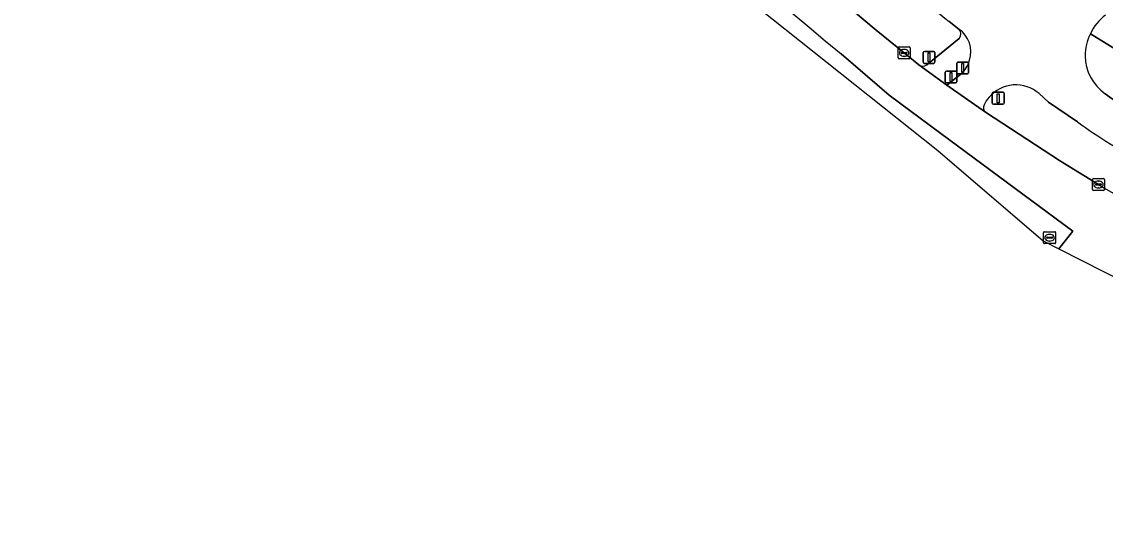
# Model space of a CAD drawing. Extents: x 160077 to 160948, y 386481 to 387498.
# Drawn here: x 160531.9 to 160622.7, y 386481.9 to 386523.9 of the extents above; entities that cross this region are included whole.
import ezdxf

# ---------------------------------------------------------------- set-up
doc = ezdxf.new("R2010")
doc.units = 0
for name, color, linetype in [('IMGEO_Berm_groen', 7, 'Continuous'), ('IMGEO_Drukknoppaal', 7, 'Continuous'), ('IMGEO_Fietspad_gesloten', 7, 'Continuous'), ('IMGEO_Groenvoorziening', 7, 'Continuous'), ('IMGEO_Kolk', 7, 'Continuous'), ('IMGEO_OVBaan_gesloten', 7, 'Continuous'), ('IMGEO_Rijbaan_regionaal_gesloten', 7, 'Continuous'), ('IMGEO_Rioolput', 7, 'Continuous'), ('IMGEO_Verkeersbordpaal', 7, 'Continuous'), ('IMGEO_Verkeersregelinstallatiepaal', 7, 'Continuous'), ('IMGEO_Voetpad_open', 7, 'Continuous')]:
    doc.layers.add(name, color=color, linetype=linetype)

msp = doc.modelspace()

# ---------------------------------------------------------------- linework, layer by layer
at = {"layer": 'IMGEO_Berm_groen'}
for points in [[(160627.158, 386519.317), (160621.399, 386522.877)], [(160620.319, 386515.478), (160617.887, 386517.145), (160617.103, 386517.86)], [(160622.643, 386517.85), (160623.698, 386517.095)], [(160612.62, 386516.289), (160618.907, 386512.191), (160622.076, 386510.242)]]:
    msp.add_lwpolyline(points, dxfattribs=at)
for centre, radius, start, end in [((160625.392, 386520.955), 4.431, 154.29477, 179.13468), ((160624.862, 386521.059), 3.901, 180.53725, 235.33362), ((160615.162, 386515.627), 2.959, 49.00784, 139.53241), ((160614.892, 386515.826), 2.624, 139.02118, 155.72514), ((160612.974, 386516.678), 0.526, 154.39158, 227.65533), ((160657.303, 386568.078), 64.301, 234.88809, 240.74232), ((160712.193, 386661.691), 176.233, 239.24603, 243.15494)]:
    msp.add_arc(centre, radius, start, end, dxfattribs=at)
at = {"layer": 'IMGEO_Drukknoppaal'}
for p, q in [((160610.212, 386519.603), (160610.212, 386520.403)), ((160610.212, 386520.403), (160610.212, 386519.603)), ((160610.312, 386520.503), (160611.102, 386520.503)), ((160611.102, 386520.503), (160610.312, 386520.503)), ((160611.202, 386520.403), (160611.202, 386519.603)), ((160611.202, 386519.603), (160611.202, 386520.403)), ((160611.102, 386519.503), (160610.312, 386519.503)), ((160610.312, 386519.503), (160611.102, 386519.503))]:
    msp.add_line(p, q, dxfattribs=at)
msp.add_lwpolyline([(160610.632, 386520.378), (160610.782, 386520.378), (160610.782, 386519.628), (160610.632, 386519.628), (160610.632, 386520.378)], dxfattribs=at)
for centre, start, end in [((160610.312, 386520.403), 90, 180), ((160610.312, 386520.403), 90, 180), ((160611.102, 386520.403), 0, 90), ((160611.102, 386520.403), 360, 90), ((160610.312, 386519.603), 180, 270), ((160610.312, 386519.603), 180, 270), ((160611.102, 386519.603), 270, 0), ((160611.102, 386519.603), 270, 0)]:
    msp.add_arc(centre, 0.1, start, end, dxfattribs=at)
at = {"layer": 'IMGEO_Fietspad_gesloten'}
for points in [[(160609.57, 386523.884), (160610.39, 386523.258)], [(160610.558, 386519.49), (160609.375, 386518.554), (160612.62, 386516.289)], [(160617.103, 386517.86), (160617.887, 386517.145), (160620.319, 386515.478)], [(160623.698, 386517.095), (160622.643, 386517.85)]]:
    msp.add_lwpolyline(points, dxfattribs=at)
for centre, radius, start, end in [((160681.862, 386613.041), 114.783, 223.83712, 230.96338), ((160625.381, 386520.953), 4.423, 127.95488, 154.20881), ((160609.083, 386521.355), 2.308, 342.31158, 55.5062), ((160625.392, 386520.955), 4.431, 154.29477, 179.13468), ((160608.958, 386521.292), 2.41, 311.59381, 344.64353), ((160624.862, 386521.059), 3.901, 180.53725, 235.33362), ((160615.162, 386515.627), 2.959, 49.00784, 139.53241), ((160614.892, 386515.826), 2.624, 139.02118, 155.72514), ((160612.974, 386516.678), 0.526, 154.39158, 227.65533), ((160657.303, 386568.078), 64.301, 234.88809, 240.74232)]:
    msp.add_arc(centre, radius, start, end, dxfattribs=at)
at = {"layer": 'IMGEO_Groenvoorziening'}
for points in [[(160599.068, 386533.541), (160594.73, 386530.646), (160598.103, 386527.687), (160603.45, 386523.179), (160605.804, 386521.269), (160607.03, 386520.262)], [(160610.39, 386523.258), (160609.57, 386523.884)], [(160607.696, 386520.273), (160610.41, 386522.475)]]:
    msp.add_lwpolyline(points, dxfattribs=at)
for centre, radius, start, end in [((160681.862, 386613.041), 114.783, 223.83712, 230.96338), ((160609.986, 386522.856), 0.57, 318.05339, 44.87296), ((160607.354, 386520.782), 0.613, 238.04331, 303.84917)]:
    msp.add_arc(centre, radius, start, end, dxfattribs=at)
at = {"layer": 'IMGEO_Kolk'}
for p, q in [((160605.303, 386520.843), (160605.303, 386521.695)), ((160605.378, 386521.769), (160606.23, 386521.769)), ((160605.791, 386521.549), (160605.816, 386521.549)), ((160606.304, 386521.695), (160606.304, 386520.843)), ((160606.23, 386520.769), (160605.378, 386520.769)), ((160605.562, 386521.263), (160605.562, 386521.275)), ((160606, 386521.226), (160605.602, 386521.226)), ((160605.605, 386521.312), (160606.003, 386521.312)), ((160605.814, 386520.989), (160605.789, 386520.989)), ((160606.046, 386521.275), (160606.046, 386521.263)), ((160621.575, 386509.816), (160621.575, 386510.668)), ((160621.65, 386510.742), (160622.502, 386510.742)), ((160622.576, 386510.668), (160622.576, 386509.816)), ((160622.502, 386509.742), (160621.65, 386509.742)), ((160621.834, 386510.236), (160621.834, 386510.248)), ((160622.272, 386510.199), (160621.874, 386510.199)), ((160621.877, 386510.285), (160622.275, 386510.285)), ((160622.086, 386509.962), (160622.061, 386509.962)), ((160622.063, 386510.522), (160622.088, 386510.522)), ((160622.318, 386510.248), (160622.318, 386510.236))]:
    msp.add_line(p, q, dxfattribs=at)
for points in [[(160605.303, 386520.843), (160605.303, 386521.695)], [(160605.378, 386521.769), (160606.23, 386521.769)], [(160606.304, 386521.695), (160606.304, 386520.843)], [(160606.23, 386520.769), (160605.378, 386520.769)], [(160621.575, 386509.816), (160621.575, 386510.668)], [(160621.65, 386510.742), (160622.502, 386510.742)], [(160622.576, 386510.668), (160622.576, 386509.816)], [(160622.502, 386509.742), (160621.65, 386509.742)]]:
    msp.add_lwpolyline(points, dxfattribs=at)
for centre, radius, start, end in [((160605.38, 386521.693), 0.0765, 91.55205, 178.44795), ((160605.38, 386521.693), 0.0765, 91.55205, 178.44795), ((160606.228, 386521.693), 0.0765, 1.55205, 88.44795), ((160606.228, 386521.693), 0.0765, 1.55205, 88.44795), ((160605.38, 386520.845), 0.0765, 181.55205, 268.44795), ((160605.38, 386520.845), 0.0765, 181.55205, 268.44795), ((160605.602, 386521.272), 0.0403, 85.87752, 175.75265), ((160605.599, 386521.262), 0.0366, 178.93798, 274.71019), ((160606.003, 386521.269), 0.043, 264.86636, 352.45326), ((160606.007, 386521.274), 0.0386, 1.73085, 96.63898), ((160606.228, 386520.845), 0.0765, 271.55205, 358.44795), ((160606.228, 386520.845), 0.0765, 271.55205, 358.44795), ((160621.652, 386510.666), 0.0765, 91.55205, 178.44795), ((160621.652, 386510.666), 0.0765, 91.55205, 178.44795), ((160622.5, 386510.666), 0.0765, 1.55205, 88.44795), ((160622.5, 386510.666), 0.0765, 1.55205, 88.44795), ((160621.652, 386509.818), 0.0765, 181.55205, 268.44795), ((160621.652, 386509.818), 0.0765, 181.55205, 268.44795), ((160621.874, 386510.245), 0.0403, 85.87752, 175.75265), ((160621.871, 386510.235), 0.0366, 178.93798, 274.71019), ((160622.275, 386510.242), 0.043, 264.86636, 352.45326), ((160622.279, 386510.247), 0.0386, 1.73085, 96.63898), ((160622.5, 386509.818), 0.0765, 271.55205, 358.44795), ((160622.5, 386509.818), 0.0765, 271.55205, 358.44795)]:
    msp.add_arc(centre, radius, start, end, dxfattribs=at)
for centre, major_axis, ratio, start_param, end_param in [((160605.79, 386521.269), (-0.387, 0.002), 0.722429, 4.712389, 7.853982), ((160605.815, 386521.269), (-0.39, 0.002), 0.717154, 1.570796, 4.712389), ((160622.062, 386510.242), (-0.387, 0.002), 0.722429, 4.712389, 7.853982), ((160622.087, 386510.242), (-0.39, 0.002), 0.717154, 1.570796, 4.712389)]:
    msp.add_ellipse(centre, major_axis=major_axis, ratio=ratio, start_param=start_param, end_param=end_param, dxfattribs=at)
at = {"layer": 'IMGEO_OVBaan_gesloten'}
for points in [[(160563.595, 386562.96), (160558.403, 386571.103), (160552.394, 386580.604), (160544.265, 386593.572), (160540.407, 386599.725), (160533.871, 386610.149), (160531.896, 386608.867), (160562.065, 386560.373), (160587.772, 386529.698), (160608.631, 386513.091), (160617.435, 386505.515)], [(160617.435, 386505.515), (160618.749, 386504.848), (160619.924, 386506.32), (160608.862, 386514.514), (160604.549, 386517.735), (160600.54, 386521.175)]]:
    msp.add_lwpolyline(points, dxfattribs=at)
msp.add_arc((160706.781, 386652.336), 168.791, 211.97203, 230.9922, dxfattribs=at)
at = {"layer": 'IMGEO_Rijbaan_regionaal_gesloten'}
for points in [[(160622.076, 386510.242), (160618.907, 386512.191), (160612.62, 386516.289), (160609.375, 386518.554), (160607.03, 386520.262), (160605.804, 386521.269), (160603.45, 386523.179), (160598.103, 386527.687), (160594.73, 386530.646)], [(160600.54, 386521.175), (160604.549, 386517.735), (160608.862, 386514.514), (160619.924, 386506.32), (160618.749, 386504.848), (160633.834, 386497.196), (160683.787, 386481.852)]]:
    msp.add_lwpolyline(points, dxfattribs=at)
for centre, radius, start, end in [((160706.781, 386652.336), 168.791, 211.97203, 230.9922), ((160712.193, 386661.691), 176.233, 239.24603, 243.15494)]:
    msp.add_arc(centre, radius, start, end, dxfattribs=at)
at = {"layer": 'IMGEO_Rioolput'}
for p, q in [((160617.486, 386505.36), (160617.486, 386506.212)), ((160617.561, 386506.286), (160618.413, 386506.286)), ((160617.974, 386506.066), (160617.999, 386506.066)), ((160618.487, 386506.212), (160618.487, 386505.36)), ((160618.413, 386505.286), (160617.561, 386505.286)), ((160617.745, 386505.78), (160617.745, 386505.792)), ((160618.183, 386505.743), (160617.785, 386505.743)), ((160617.788, 386505.829), (160618.186, 386505.829)), ((160617.997, 386505.506), (160617.972, 386505.506)), ((160618.229, 386505.792), (160618.229, 386505.78))]:
    msp.add_line(p, q, dxfattribs=at)
for points in [[(160617.486, 386505.36), (160617.486, 386506.212)], [(160617.561, 386506.286), (160618.413, 386506.286)], [(160618.487, 386506.212), (160618.487, 386505.36)], [(160618.413, 386505.286), (160617.561, 386505.286)]]:
    msp.add_lwpolyline(points, dxfattribs=at)
for centre, radius, start, end in [((160617.563, 386506.21), 0.0765, 91.55205, 178.44795), ((160617.563, 386506.21), 0.0765, 91.55205, 178.44795), ((160618.411, 386506.21), 0.0765, 1.55205, 88.44795), ((160618.411, 386506.21), 0.0765, 1.55205, 88.44795), ((160617.563, 386505.362), 0.0765, 181.55205, 268.44795), ((160617.563, 386505.362), 0.0765, 181.55205, 268.44795), ((160617.785, 386505.789), 0.0403, 85.87752, 175.75265), ((160617.782, 386505.779), 0.0366, 178.93798, 274.71019), ((160618.186, 386505.786), 0.043, 264.86636, 352.45326), ((160618.19, 386505.791), 0.0386, 1.73085, 96.63898), ((160618.411, 386505.362), 0.0765, 271.55205, 358.44795), ((160618.411, 386505.362), 0.0765, 271.55205, 358.44795)]:
    msp.add_arc(centre, radius, start, end, dxfattribs=at)
for centre, major_axis, ratio, start_param, end_param in [((160617.973, 386505.786), (-0.387, 0.002), 0.722429, 4.712389, 7.853982), ((160617.998, 386505.786), (-0.39, 0.002), 0.717154, 1.570796, 4.712389)]:
    msp.add_ellipse(centre, major_axis=major_axis, ratio=ratio, start_param=start_param, end_param=end_param, dxfattribs=at)
at = {"layer": 'IMGEO_Verkeersbordpaal'}
for p, q in [((160613.184, 386517.066), (160613.184, 386517.866)), ((160613.184, 386517.866), (160613.184, 386517.066)), ((160613.284, 386517.966), (160614.074, 386517.966)), ((160614.074, 386517.966), (160613.284, 386517.966)), ((160614.174, 386517.866), (160614.174, 386517.066)), ((160614.174, 386517.066), (160614.174, 386517.866)), ((160614.074, 386516.966), (160613.284, 386516.966)), ((160613.284, 386516.966), (160614.074, 386516.966))]:
    msp.add_line(p, q, dxfattribs=at)
msp.add_lwpolyline([(160613.604, 386517.841), (160613.754, 386517.841), (160613.754, 386517.091), (160613.604, 386517.091), (160613.604, 386517.841)], dxfattribs=at)
for centre, start, end in [((160613.284, 386517.866), 90, 180), ((160613.284, 386517.866), 90, 180), ((160614.074, 386517.866), 0, 90), ((160614.074, 386517.866), 360, 90), ((160613.284, 386517.066), 180, 270), ((160613.284, 386517.066), 180, 270), ((160614.074, 386517.066), 270, 0), ((160614.074, 386517.066), 270, 0)]:
    msp.add_arc(centre, 0.1, start, end, dxfattribs=at)
at = {"layer": 'IMGEO_Verkeersregelinstallatiepaal'}
for p, q in [((160607.394, 386520.492), (160607.394, 386521.292)), ((160607.394, 386521.292), (160607.394, 386520.492)), ((160607.494, 386521.392), (160608.284, 386521.392)), ((160608.284, 386521.392), (160607.494, 386521.392)), ((160608.384, 386521.292), (160608.384, 386520.492)), ((160608.384, 386520.492), (160608.384, 386521.292)), ((160608.284, 386520.392), (160607.494, 386520.392)), ((160607.494, 386520.392), (160608.284, 386520.392)), ((160609.339, 386519.746), (160610.129, 386519.746)), ((160610.129, 386519.746), (160609.339, 386519.746)), ((160609.239, 386518.846), (160609.239, 386519.646)), ((160609.239, 386519.646), (160609.239, 386518.846)), ((160610.229, 386519.646), (160610.229, 386518.846)), ((160610.229, 386518.846), (160610.229, 386519.646)), ((160610.129, 386518.746), (160609.339, 386518.746)), ((160609.339, 386518.746), (160610.129, 386518.746))]:
    msp.add_line(p, q, dxfattribs=at)
for points in [[(160607.814, 386521.267), (160607.964, 386521.267), (160607.964, 386520.517), (160607.814, 386520.517), (160607.814, 386521.267)], [(160609.659, 386519.621), (160609.809, 386519.621), (160609.809, 386518.871), (160609.659, 386518.871), (160609.659, 386519.621)]]:
    msp.add_lwpolyline(points, dxfattribs=at)
for centre, start, end in [((160607.494, 386521.292), 90, 180), ((160607.494, 386521.292), 90, 180), ((160608.284, 386521.292), 0, 90), ((160608.284, 386521.292), 360, 90), ((160607.494, 386520.492), 180, 270), ((160607.494, 386520.492), 180, 270), ((160608.284, 386520.492), 270, 0), ((160608.284, 386520.492), 270, 0), ((160609.339, 386519.646), 90, 180), ((160609.339, 386519.646), 90, 180), ((160610.129, 386519.646), 0, 90), ((160610.129, 386519.646), 360, 90), ((160609.339, 386518.846), 180, 270), ((160609.339, 386518.846), 180, 270), ((160610.129, 386518.846), 270, 0), ((160610.129, 386518.846), 270, 0)]:
    msp.add_arc(centre, 0.1, start, end, dxfattribs=at)
at = {"layer": 'IMGEO_Voetpad_open'}
for points in [[(160610.41, 386522.475), (160607.696, 386520.273)], [(160621.399, 386522.877), (160627.158, 386519.317)], [(160607.03, 386520.262), (160609.375, 386518.554), (160610.558, 386519.49)]]:
    msp.add_lwpolyline(points, dxfattribs=at)
for centre, radius, start, end in [((160625.381, 386520.953), 4.423, 127.95488, 154.20881), ((160609.986, 386522.856), 0.57, 318.05339, 44.87296), ((160609.083, 386521.355), 2.308, 342.31158, 55.5062), ((160608.958, 386521.292), 2.41, 311.59381, 344.64353), ((160607.354, 386520.782), 0.613, 238.04331, 303.84917)]:
    msp.add_arc(centre, radius, start, end, dxfattribs=at)

doc.saveas('drawing.dxf')
